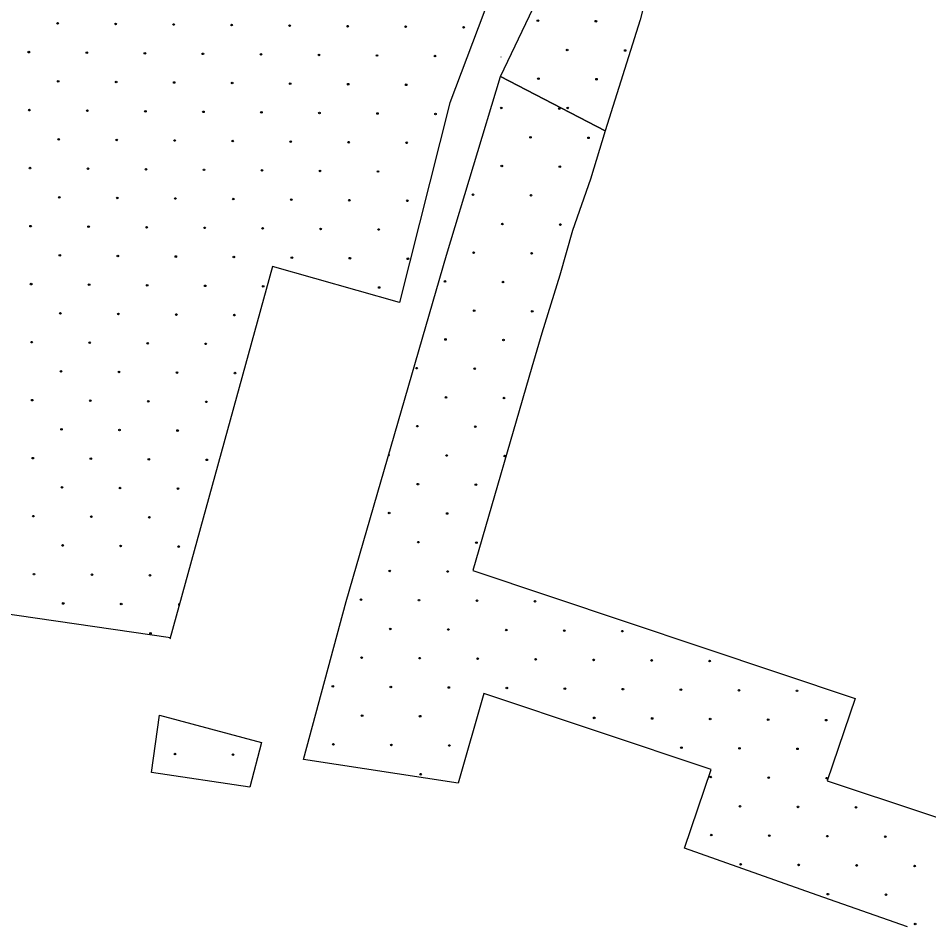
# Model space of a CAD drawing. Extents: x 1612280 to 1883141, y 560852 to 780851.
# Drawn here: x 1707678 to 1713714, y 625458 to 631475 of the extents above; entities that cross this region are included whole.
import ezdxf

# ---------------------------------------------------------------- set-up
doc = ezdxf.new("R2010")
doc.units = 0
doc.layers.add('DESIGN - EROSION CONTROL - Devices', color=7, linetype='Continuous')
doc.layers.add('DESIGN - SCRATCH - User 1', color=7, linetype='Continuous')

msp = doc.modelspace()

# ---------------------------------------------------------------- linework, layer by layer
at = {"layer": 'DESIGN - EROSION CONTROL - Devices'}
for centre in [(1711123.1, 631458.6), (1711123.1, 631458.6), (1707939.1, 631440.5), (1707939.1, 631440.5), (1708323.6, 631436.8), (1708323.6, 631436.8), (1708708.2, 631433), (1708708.2, 631433), (1709092.7, 631429.3), (1709092.7, 631429.3), (1709477.3, 631425.6), (1709477.3, 631425.6), (1709861.8, 631421.8), (1709861.8, 631421.8), (1710246.4, 631418.1), (1710246.4, 631418.1), (1710630.9, 631414.4), (1710630.9, 631414.4), (1711507.6, 631454.9), (1711507.6, 631454.9), (1707748.6, 631250.1), (1707748.6, 631250.1), (1708133.2, 631246.4), (1708133.2, 631246.4), (1708517.8, 631242.6), (1708517.8, 631242.6), (1708902.3, 631238.9), (1708902.3, 631238.9), (1709286.9, 631235.2), (1709286.9, 631235.2), (1709671.4, 631231.4), (1709671.4, 631231.4), (1710056, 631227.7), (1710056, 631227.7), (1710440.5, 631224), (1710440.5, 631224), (1711317.2, 631264.5), (1711317.2, 631264.5), (1711701.8, 631260.7), (1711701.8, 631260.7), (1707942.8, 631055.9), (1707942.8, 631055.9), (1708327.3, 631052.2), (1708327.3, 631052.2), (1708711.9, 631048.5), (1708711.9, 631048.5), (1709096.4, 631044.7), (1709096.4, 631044.7), (1709481, 631041), (1709481, 631041), (1709865.6, 631037.3), (1709865.6, 631037.3), (1710250.1, 631033.5), (1710250.1, 631033.5), (1711126.8, 631074), (1711126.8, 631074), (1711511.4, 631070.3), (1711511.4, 631070.3), (1707752.4, 630865.5), (1707752.4, 630865.5), (1708136.9, 630861.8), (1708136.9, 630861.8), (1708521.5, 630858.1), (1708521.5, 630858.1), (1708906, 630854.3), (1708906, 630854.3), (1710880.1, 630879.6), (1710880.1, 630879.6), (1711264.6, 630875.9), (1711264.6, 630875.9), (1711321, 630879.9), (1711321, 630879.9), (1709290.6, 630850.6), (1709290.6, 630850.6), (1709675.1, 630846.9), (1709675.1, 630846.9), (1710059.7, 630843.1), (1710059.7, 630843.1), (1710444.2, 630839.4), (1710444.2, 630839.4), (1707946.5, 630671.4), (1707946.5, 630671.4), (1711074.2, 630685.5), (1711074.2, 630685.5), (1711458.8, 630681.8), (1711458.8, 630681.8), (1708331.1, 630667.7), (1708331.1, 630667.7), (1708715.6, 630663.9), (1708715.6, 630663.9), (1709100.2, 630660.2), (1709100.2, 630660.2), (1709484.7, 630656.5), (1709484.7, 630656.5), (1709869.3, 630652.7), (1709869.3, 630652.7), (1710253.8, 630649), (1710253.8, 630649), (1710883.8, 630495.1), (1710883.8, 630495.1), (1711268.4, 630491.3), (1711268.4, 630491.3), (1707756.1, 630481), (1707756.1, 630481), (1708140.7, 630477.2), (1708140.7, 630477.2), (1708525.2, 630473.5), (1708525.2, 630473.5), (1708909.8, 630469.8), (1708909.8, 630469.8), (1709294.3, 630466), (1709294.3, 630466), (1709678.9, 630462.3), (1709678.9, 630462.3), (1710063.4, 630458.6), (1710063.4, 630458.6), (1707950.3, 630286.8), (1707950.3, 630286.8), (1708334.8, 630283.1), (1708334.8, 630283.1), (1708719.4, 630279.4), (1708719.4, 630279.4), (1709103.9, 630275.6), (1709103.9, 630275.6), (1709488.5, 630271.9), (1709488.5, 630271.9), (1709873, 630268.2), (1709873, 630268.2), (1710257.6, 630264.4), (1710257.6, 630264.4), (1710693.4, 630304.7), (1710693.4, 630304.7), (1711077.9, 630300.9), (1711077.9, 630300.9), (1707759.8, 630096.4), (1707759.8, 630096.4), (1708144.4, 630092.7), (1708144.4, 630092.7), (1708529, 630089), (1708529, 630089), (1708913.5, 630085.2), (1708913.5, 630085.2), (1709298.1, 630081.5), (1709298.1, 630081.5), (1709682.6, 630077.8), (1709682.6, 630077.8), (1710067.2, 630074), (1710067.2, 630074), (1710887.5, 630110.5), (1710887.5, 630110.5), (1711272.1, 630106.8), (1711272.1, 630106.8), (1707954, 629902.3), (1707954, 629902.3), (1708338.5, 629898.6), (1708338.5, 629898.6), (1708723.1, 629894.8), (1708723.1, 629894.8), (1709107.6, 629891.1), (1709107.6, 629891.1), (1709492.2, 629887.4), (1709492.2, 629887.4), (1710697.1, 629920.1), (1710697.1, 629920.1), (1711081.7, 629916.4), (1711081.7, 629916.4), (1709876.8, 629883.6), (1709876.8, 629883.6), (1710261.3, 629879.9), (1710261.3, 629879.9), (1707763.6, 629711.9), (1707763.6, 629711.9), (1708148.1, 629708.1), (1708148.1, 629708.1), (1710506.7, 629729.7), (1710506.7, 629729.7), (1710891.3, 629726), (1710891.3, 629726), (1708532.7, 629704.4), (1708532.7, 629704.4), (1708917.2, 629700.7), (1708917.2, 629700.7), (1709301.8, 629696.9), (1709301.8, 629696.9), (1710070.9, 629689.5), (1710070.9, 629689.5), (1710700.9, 629535.6), (1710700.9, 629535.6), (1711085.4, 629531.8), (1711085.4, 629531.8), (1707957.7, 629517.7), (1707957.7, 629517.7), (1708342.3, 629514), (1708342.3, 629514), (1708726.8, 629510.3), (1708726.8, 629510.3), (1709111.4, 629506.5), (1709111.4, 629506.5), (1710510.5, 629345.2), (1710510.5, 629345.2), (1707767.3, 629327.3), (1707767.3, 629327.3), (1708151.9, 629323.6), (1708151.9, 629323.6), (1708536.4, 629319.9), (1708536.4, 629319.9), (1708921, 629316.1), (1708921, 629316.1), (1710895, 629341.4), (1710895, 629341.4), (1707961.5, 629133.2), (1707961.5, 629133.2), (1708346, 629129.4), (1708346, 629129.4), (1708730.6, 629125.7), (1708730.6, 629125.7), (1709115.1, 629122), (1709115.1, 629122), (1710320, 629154.7), (1710320, 629154.7), (1710704.6, 629151), (1710704.6, 629151), (1707771, 628942.8), (1707771, 628942.8), (1708155.6, 628939), (1708155.6, 628939), (1708540.2, 628935.3), (1708540.2, 628935.3), (1708924.7, 628931.6), (1708924.7, 628931.6), (1710514.2, 628960.6), (1710514.2, 628960.6), (1710898.7, 628956.9), (1710898.7, 628956.9), (1707965.2, 628748.6), (1707965.2, 628748.6), (1708349.7, 628744.9), (1708349.7, 628744.9), (1708734.3, 628741.2), (1708734.3, 628741.2), (1710323.8, 628770.2), (1710323.8, 628770.2), (1710708.3, 628766.5), (1710708.3, 628766.5), (1707774.8, 628558.2), (1707774.8, 628558.2), (1710517.9, 628576), (1710517.9, 628576), (1710902.5, 628572.3), (1710902.5, 628572.3), (1708159.3, 628554.5), (1708159.3, 628554.5), (1708543.9, 628550.7), (1708543.9, 628550.7), (1708928.4, 628547), (1708928.4, 628547), (1710327.5, 628385.6), (1710327.5, 628385.6), (1710712.1, 628381.9), (1710712.1, 628381.9), (1707968.9, 628364.1), (1707968.9, 628364.1), (1708353.5, 628360.3), (1708353.5, 628360.3), (1708738, 628356.6), (1708738, 628356.6), (1707778.5, 628173.7), (1707778.5, 628173.7), (1708163.1, 628169.9), (1708163.1, 628169.9), (1708547.6, 628166.2), (1708547.6, 628166.2), (1710137.1, 628195.2), (1710137.1, 628195.2), (1710521.7, 628191.5), (1710521.7, 628191.5), (1707972.7, 627979.5), (1707972.7, 627979.5), (1708357.2, 627975.8), (1708357.2, 627975.8), (1708741.8, 627972.1), (1708741.8, 627972.1), (1710331.2, 628001.1), (1710331.2, 628001.1), (1710715.8, 627997.4), (1710715.8, 627997.4), (1707782.2, 627789.1), (1707782.2, 627789.1), (1708166.8, 627785.4), (1708166.8, 627785.4), (1708551.4, 627781.6), (1708551.4, 627781.6), (1710140.8, 627810.7), (1710140.8, 627810.7), (1710525.4, 627806.9), (1710525.4, 627806.9), (1707976.4, 627595), (1707976.4, 627595), (1709950.4, 627620.3), (1709950.4, 627620.3), (1710335, 627616.5), (1710335, 627616.5), (1710719.5, 627612.8), (1710719.5, 627612.8), (1711104.1, 627609.1), (1711104.1, 627609.1), (1708360.9, 627591.2), (1708360.9, 627591.2), (1710144.6, 627426.1), (1710144.6, 627426.1), (1710529.1, 627422.4), (1710529.1, 627422.4), (1710913.7, 627418.7), (1710913.7, 627418.7), (1711298.2, 627414.9), (1711298.2, 627414.9), (1711682.8, 627411.2), (1711682.8, 627411.2), (1708555.1, 627397.1), (1708555.1, 627397.1), (1709954.2, 627235.7), (1709954.2, 627235.7), (1710338.7, 627232), (1710338.7, 627232), (1710723.3, 627228.2), (1710723.3, 627228.2), (1711107.8, 627224.5), (1711107.8, 627224.5), (1711492.4, 627220.8), (1711492.4, 627220.8), (1711876.9, 627217), (1711876.9, 627217), (1712261.5, 627213.3), (1712261.5, 627213.3), (1709763.7, 627045.3), (1709763.7, 627045.3), (1710148.3, 627041.6), (1710148.3, 627041.6), (1710532.9, 627037.8), (1710532.9, 627037.8), (1710917.4, 627034.1), (1710917.4, 627034.1), (1711302, 627030.4), (1711302, 627030.4), (1711686.5, 627026.6), (1711686.5, 627026.6), (1712071.1, 627022.9), (1712071.1, 627022.9), (1712455.6, 627019.2), (1712455.6, 627019.2), (1712840.2, 627015.4), (1712840.2, 627015.4), (1709957.9, 626851.2), (1709957.9, 626851.2), (1710342.4, 626847.4), (1710342.4, 626847.4), (1711496.1, 626836.2), (1711496.1, 626836.2), (1711880.7, 626832.5), (1711880.7, 626832.5), (1712265.2, 626828.8), (1712265.2, 626828.8), (1712649.8, 626825), (1712649.8, 626825), (1713034.3, 626821.3), (1713034.3, 626821.3), (1709767.5, 626660.8), (1709767.5, 626660.8), (1710152, 626657), (1710152, 626657), (1710536.6, 626653.3), (1710536.6, 626653.3), (1712074.8, 626638.4), (1712074.8, 626638.4), (1712459.4, 626634.6), (1712459.4, 626634.6), (1712843.9, 626630.9), (1712843.9, 626630.9), (1708717.3, 626596.7), (1708717.3, 626596.7), (1709101.8, 626593), (1709101.8, 626593), (1710346.2, 626462.9), (1710346.2, 626462.9), (1712268.9, 626444.2), (1712268.9, 626444.2), (1712653.5, 626440.5), (1712653.5, 626440.5), (1713038, 626436.7), (1713038, 626436.7), (1712463.1, 626250.1), (1712463.1, 626250.1), (1712847.6, 626246.3), (1712847.6, 626246.3), (1713232.2, 626242.6), (1713232.2, 626242.6), (1712272.7, 626059.7), (1712272.7, 626059.7), (1712657.2, 626055.9), (1712657.2, 626055.9), (1713041.8, 626052.2), (1713041.8, 626052.2), (1713426.3, 626048.5), (1713426.3, 626048.5), (1712466.8, 625865.5), (1712466.8, 625865.5), (1712851.4, 625861.8), (1712851.4, 625861.8), (1713235.9, 625858), (1713235.9, 625858), (1713620.5, 625854.3), (1713620.5, 625854.3), (1713045.5, 625667.6), (1713045.5, 625667.6), (1713430.1, 625663.9), (1713430.1, 625663.9), (1713624.2, 625469.8), (1713624.2, 625469.8)]:
    msp.add_circle(centre, 5.28, dxfattribs=at)
for centre, start, end in [((1710133.4, 628579.8), 259.31227, 68.33968), ((1708745.5, 627587.5), 59.81882, 269.43004)]:
    msp.add_arc(centre, 5.28, start, end, dxfattribs=at)
at = {"layer": 'DESIGN - SCRATCH - User 1'}
for points in [[(1710967.4, 633827.8), (1710819.9, 633488.4), (1710960, 632027.6), (1710539.8, 630913.5), (1710204.6, 629589.7)], [(1710967.4, 633827.8), (1710819.9, 633488.4), (1710960, 632027.6), (1710539.8, 630913.5), (1710204.6, 629589.7)], [(1710876.2, 631089.4), (1711091.7, 631541.5), (1711154.8, 631838.6), (1711184.5, 632258.3), (1711162.2, 632640.9), (1711088, 633004.9), (1711054.6, 633276.1), (1711099.1, 633469.2)], [(1710876.2, 631089.4), (1711091.7, 631541.5), (1711154.8, 631838.6), (1711184.5, 632258.3), (1711162.2, 632640.9), (1711088, 633004.9), (1711054.6, 633276.1), (1711099.1, 633469.2)], [(1711911.1, 631901.8), (1711801.4, 631465.1)], [(1711911.1, 631901.8), (1711801.4, 631465.1)], [(1711801.4, 631465.1), (1711569.1, 630728.3)], [(1711801.4, 631465.1), (1711569.1, 630728.3)], [(1710877.7, 631218.2), (1710880.6, 631218.2)], [(1710877.7, 631218.2), (1710880.6, 631218.2)], [(1709569.8, 626560.2), (1709851.9, 627607.6), (1710518.2, 629905), (1710876.2, 631089.4)], [(1709569.8, 626560.2), (1709851.9, 627607.6), (1710518.2, 629905), (1710876.2, 631089.4)], [(1711569.1, 630728.3), (1710876.2, 631089.4)], [(1710876.2, 631089.4), (1711569.1, 630728.3)], [(1711569.1, 630728.3), (1710876.2, 631089.4)], [(1710876.2, 631089.4), (1711569.1, 630728.3)], [(1711569.1, 630728.3), (1711470.9, 630407.4)], [(1711569.1, 630728.3), (1711470.9, 630407.4)], [(1711470.9, 630407.4), (1711353.1, 630066.8)], [(1711470.9, 630407.4), (1711353.1, 630066.8)], [(1711353.1, 630066.8), (1711268, 629772.1)], [(1711353.1, 630066.8), (1711268, 629772.1)], [(1709363.2, 629828.9), (1708683.8, 627358.2)], [(1709363.2, 629828.9), (1708683.8, 627358.2)], [(1710204.6, 629589.7), (1709363.2, 629828.9)], [(1710204.6, 629589.7), (1709363.2, 629828.9)], [(1711268, 629772.1), (1711150.2, 629385.7)], [(1711268, 629772.1), (1711150.2, 629385.7)], [(1711150.2, 629385.7), (1711083.6, 629161.8)], [(1711150.2, 629385.7), (1711083.6, 629161.8)], [(1711083.6, 629161.8), (1710692.6, 627813.8)], [(1711083.6, 629161.8), (1710692.6, 627813.8)], [(1708687, 627366.1), (1705005.6, 627900.7)], [(1708687, 627366.1), (1705005.6, 627900.7)], [(1710692.6, 627813.8), (1713226.4, 626964.5), (1713039.8, 626420)], [(1710692.6, 627813.8), (1713226.4, 626964.5), (1713039.8, 626420)], [(1710765.1, 626998.5), (1710594.3, 626404.2), (1709569.8, 626560.2)], [(1710765.1, 626998.5), (1710594.3, 626404.2), (1709569.8, 626560.2)], [(1712094, 625973.3), (1712272.1, 626493.3), (1710765.1, 626998.5)], [(1712094, 625973.3), (1712272.1, 626493.3), (1710765.1, 626998.5)], [(1708562.3, 626474.8), (1708615.3, 626853.7)], [(1708562.3, 626474.8), (1708615.3, 626853.7)], [(1708615.3, 626853.7), (1709290.1, 626673.7), (1709214.1, 626376.6)], [(1708615.3, 626853.7), (1709290.1, 626673.7), (1709214.1, 626376.6)], [(1709214.1, 626376.6), (1708562.3, 626474.8)], [(1709214.1, 626376.6), (1708562.3, 626474.8)], [(1713039.8, 626420), (1714331.4, 625989.2), (1714782.8, 625857.6), (1715452.9, 625674.7), (1716368.5, 625472.5)], [(1713039.8, 626420), (1714331.4, 625989.2), (1714782.8, 625857.6), (1715452.9, 625674.7), (1716368.5, 625472.5)], [(1713573.2, 625451.4), (1712973.7, 625661.3), (1712094, 625973.3)], [(1713573.2, 625451.4), (1712973.7, 625661.3), (1712094, 625973.3)]]:
    msp.add_lwpolyline(points, dxfattribs=at)

doc.saveas('drawing.dxf')
